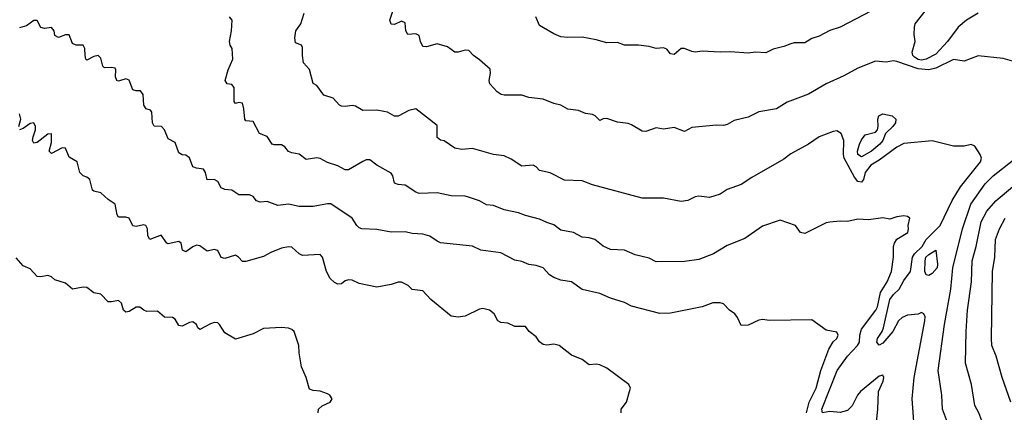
# Model space of a CAD drawing. Header units: metres. Extents: x -46681 to -43747, y -240911 to -237677.
# Tile 397 of 656: x -44111 to -43972, y -240555 to -240500. Entities that reach past the tile are written whole.
import ezdxf

# ---------------------------------------------------------------- set-up
doc = ezdxf.new("R2010")
doc.units = ezdxf.units.M
doc.layers.add('CONTOUR_INDEX', color=1, linetype='Continuous')
doc.layers.add('CONTOUR_INTER', color=3, linetype='Continuous')

msp = doc.modelspace()

# ---------------------------------------------------------------- linework, layer by layer
at = {"layer": 'CONTOUR_INDEX'}
for points, elevation in [([(-43989.6, -240498.12), (-43995.1, -240500.99), (-43996.6, -240501.48), (-43998.1, -240502.28), (-43999.1, -240502.6), (-44000.1, -240503.21), (-44001.6, -240503.23), (-44002.1, -240503.35), (-44003.1, -240503.75), (-44004.6, -240504.11), (-44005.6, -240504.61), (-44007.1, -240504.54), (-44008.1, -240504.67), (-44010.6, -240504.47), (-44012.1, -240504.54), (-44014.6, -240504.38), (-44015.6, -240504.51), (-44016.1, -240504.45), (-44017.1, -240504.03), (-44017.6, -240504.01), (-44018.6, -240504.88), (-44019.1, -240504.79), (-44019.6, -240504.09), (-44020.1, -240503.93), (-44021.1, -240504), (-44022.1, -240503.71), (-44023.6, -240503.54), (-44025.6, -240503.52), (-44026.6, -240503.16), (-44028.1, -240503.21), (-44029.6, -240502.77), (-44031.6, -240502.41), (-44033.6, -240502.48), (-44034.6, -240502.38), (-44035.6, -240501.94), (-44037.6, -240500.75), (-44038.11, -240499.52)], 85), ([(-43975.6, -240499), (-43977.24, -240500.02), (-43978.42, -240501.02), (-43979.94, -240503.02), (-43981.6, -240504.82), (-43982.97, -240505.52), (-43983.6, -240505.64), (-43984.1, -240505.58), (-43984.6, -240505.24), (-43984.83, -240505.02), (-43984.95, -240504.52), (-43984.53, -240503.02), (-43984.65, -240502.02), (-43984.6, -240501.02), (-43984.5, -240500.52), (-43983.1, -240498.73)], 85), ([(-44111.22, -240515.02), (-44110.92, -240514.02), (-44111.1, -240513.23)], 80), ([(-44026.06, -240555.52), (-44026.07, -240555.02), (-44025.33, -240554.02), (-44024.88, -240552.52), (-44024.77, -240552.02), (-44024.99, -240551.52), (-44028.1, -240549.19), (-44029.1, -240548.71), (-44029.6, -240548.63), (-44030.6, -240548.73), (-44031.6, -240547.96), (-44033.1, -240547.37), (-44034.83, -240546.02), (-44035.6, -240545.82), (-44036.6, -240545.95), (-44037.1, -240545.88), (-44037.6, -240545.5), (-44038.1, -240544.79), (-44039.08, -240544.02), (-44039.6, -240543.31), (-44041.1, -240543.3), (-44042.1, -240542.86), (-44043.1, -240542.76), (-44043.48, -240542.52), (-44044, -240541.52), (-44044.66, -240541.02), (-44045.6, -240540.77), (-44046.1, -240540.86), (-44048.1, -240541.87), (-44049.1, -240541.99), (-44050.1, -240541.84), (-44052.98, -240539.52), (-44054.1, -240538.28), (-44055.6, -240538.07), (-44056.16, -240537.52), (-44057.1, -240537.03), (-44057.6, -240537.03), (-44058.6, -240537.39), (-44060.6, -240537.77), (-44063.1, -240537.25), (-44064.1, -240536.78), (-44064.6, -240536.71), (-44065.1, -240536.88), (-44065.6, -240537.28), (-44066.1, -240537.33), (-44066.6, -240537.1), (-44067.18, -240536.52), (-44067.71, -240535.52), (-44068.3, -240533.52), (-44068.6, -240533.14), (-44071.1, -240533.28), (-44071.6, -240533.04), (-44072.6, -240532.12), (-44073.1, -240532.03), (-44074.1, -240532.24), (-44075.6, -240532.84), (-44076.6, -240533.43), (-44079.1, -240534.11), (-44079.6, -240534.12), (-44080.14, -240533.52), (-44080.6, -240533.23), (-44082.1, -240533.72), (-44082.6, -240533.57), (-44083.1, -240532.56), (-44083.6, -240532.45), (-44084.6, -240532.65), (-44085.6, -240531.9), (-44086.1, -240531.83), (-44086.6, -240532.03), (-44087.6, -240532.77), (-44088.06, -240532.52), (-44088.25, -240531.52), (-44088.6, -240531.3), (-44090.1, -240531.61), (-44090.3, -240531.52), (-44091.1, -240530.42), (-44092.71, -240531.02), (-44092.98, -240530.52), (-44093.03, -240529.52), (-44093.26, -240529.02), (-44093.6, -240528.92), (-44094.6, -240529.19), (-44095.1, -240529.06), (-44095.6, -240528), (-44096.1, -240527.87), (-44097.1, -240527.84), (-44097.29, -240527.52), (-44097.61, -240526.02), (-44098.6, -240525.38), (-44099.6, -240524.43), (-44100.6, -240524.18), (-44100.77, -240524.02), (-44101.17, -240522.52), (-44101.6, -240522.19), (-44102.1, -240522.02), (-44102.6, -240521.56), (-44102.95, -240520.02), (-44104.1, -240519.37), (-44104.6, -240518.12), (-44105.1, -240518.06), (-44106.6, -240518.88), (-44106.92, -240518.52), (-44106.6, -240517.32), (-44106.6, -240516.07), (-44107.1, -240516.12), (-44108.6, -240517.29), (-44109.1, -240517.4), (-44109.25, -240517.02), (-44109.19, -240516.52), (-44108.87, -240515.52), (-44108.87, -240515.02), (-44109.07, -240514.52), (-44109.6, -240514.6), (-44110.6, -240515.33), (-44111.1, -240515.52)], 80), ([(-43971.2, -240566.52), (-43972.52, -240562.52), (-43973.86, -240559.02), (-43974.94, -240557.02), (-43975.53, -240555.52), (-43976.1, -240554.49), (-43976.54, -240551.52), (-43977.38, -240548.52), (-43977.33, -240544.02), (-43977.13, -240541.02), (-43976.55, -240537.02), (-43976.47, -240534.02), (-43975.89, -240532.02), (-43975.19, -240528.52), (-43974.37, -240527.02), (-43973.1, -240525.56), (-43968.93, -240522.02)], 85)]:
    msp.add_lwpolyline(points, dxfattribs=dict(at, elevation=elevation))
at = {"layer": 'CONTOUR_INTER'}
for points, elevation in [([(-43970.1, -240505.98), (-43972.1, -240505.45), (-43975.6, -240505.07), (-43977.6, -240505.82), (-43979.1, -240505.59), (-43981.6, -240506.8), (-43982.6, -240507.03), (-43984.1, -240506.88), (-43987.1, -240505.84), (-43987.6, -240505.77), (-43988.6, -240505.95), (-43990.1, -240505.8), (-43992.6, -240506.78), (-43994.6, -240507.87), (-43997.09, -240509.02), (-43999.6, -240510.45), (-44002.6, -240511.58), (-44004.1, -240512.52), (-44006.6, -240512.98), (-44008.1, -240513.71), (-44010.1, -240514.17), (-44011.1, -240514.76), (-44011.6, -240514.91), (-44012.6, -240514.87), (-44016.1, -240515.2), (-44017.1, -240515.73), (-44018.6, -240515.2), (-44020.1, -240515.44), (-44021.1, -240515.23), (-44022.6, -240515.76), (-44023.1, -240515.71), (-44024.6, -240514.79), (-44025.1, -240514.61), (-44026.6, -240514.41), (-44028.1, -240513.93), (-44028.6, -240513.97), (-44029.1, -240514.2), (-44029.75, -240513.52), (-44030.1, -240513.33), (-44031.1, -240513.18), (-44032.1, -240512.8), (-44033.6, -240512.58), (-44034.6, -240512.04), (-44035.6, -240511.78), (-44037.1, -240511.17), (-44039.1, -240510.95), (-44040.1, -240510.63), (-44042.6, -240510.62), (-44043.03, -240510.52), (-44043.6, -240510.12), (-44044.61, -240509.02), (-44044.72, -240508.52), (-44044.54, -240507.52), (-44044.6, -240506.95), (-44046.1, -240505.6), (-44046.96, -240505.02), (-44047.6, -240504.3), (-44048.1, -240504.26), (-44049.1, -240504.52), (-44049.6, -240504.53), (-44050.6, -240503.8), (-44052.1, -240503.36), (-44053.6, -240503.8), (-44054.1, -240503.72), (-44054.44, -240503.02), (-44054.6, -240502.19), (-44055.1, -240501.93), (-44056.22, -240502.02), (-44056.49, -240501.52), (-44056.6, -240500.4), (-44057.1, -240500.13), (-44058.1, -240500.61), (-44058.6, -240500.59), (-44058.75, -240500.02), (-44058.11, -240498.02)], 84), ([(-43990.3, -240560.02), (-43989.8, -240555.02), (-43989.69, -240552.52), (-43989.05, -240551.02), (-43988.96, -240550.52), (-43989.1, -240550.19), (-43989.6, -240550.32), (-43992.24, -240552.52), (-43992.69, -240553.02), (-43993.42, -240554.52), (-43994.1, -240555.19), (-43995.1, -240555.48), (-43996.6, -240555.35), (-43997.6, -240555.51), (-43997.72, -240555.02), (-43995.56, -240549.52), (-43994.1, -240547.52), (-43992.65, -240546.02), (-43992.39, -240545.52), (-43992.35, -240544.52), (-43992.1, -240543.67), (-43990.08, -240541.02), (-43989.85, -240540.52), (-43989.41, -240538.52), (-43988.46, -240537.02), (-43987.87, -240535.52), (-43987.57, -240533.52), (-43987.57, -240532.02), (-43987.44, -240531.52), (-43987.1, -240530.99), (-43985.53, -240530.02), (-43985.44, -240529.52), (-43985.52, -240529.02), (-43985.28, -240528.02), (-43985.6, -240527.77), (-43986.1, -240527.65), (-43987.1, -240527.81), (-43988.1, -240528.14), (-43989.1, -240527.94), (-43991.1, -240528.23), (-43992.6, -240528.15), (-43994.1, -240528.48), (-43995.1, -240528.42), (-43996.6, -240528.57), (-43997.1, -240528.65), (-44000.1, -240530.17), (-44000.72, -240530.02), (-44001.44, -240529.02), (-44003.6, -240528.26), (-44006.1, -240529.15), (-44008.6, -240530.86), (-44011.1, -240531.84), (-44013.04, -240533.02), (-44015.1, -240533.82), (-44017.1, -240534.12), (-44021.1, -240534.16), (-44022.1, -240533.64), (-44024.1, -240533.18), (-44025.6, -240532.53), (-44027.6, -240532.42), (-44028.6, -240531.98), (-44029.78, -240531.02), (-44030.6, -240530.78), (-44031.6, -240530.7), (-44032.81, -240530.02), (-44034.6, -240529.69), (-44035.6, -240528.94), (-44036.6, -240528.63), (-44037.6, -240528.14), (-44039.6, -240527.63), (-44040.6, -240527.23), (-44042.6, -240526.8), (-44044.1, -240526.2), (-44045.1, -240526.11), (-44046.1, -240525.55), (-44047.64, -240525.02), (-44048.1, -240524.89), (-44050.1, -240524.82), (-44052.1, -240524.4), (-44054.62, -240524.52), (-44055.1, -240524.34), (-44056.6, -240523.34), (-44057.6, -240523.26), (-44058.1, -240523.06), (-44058.34, -240522.02), (-44058.6, -240521.66), (-44060.62, -240520.52), (-44061.6, -240519.73), (-44062.1, -240519.76), (-44062.6, -240519.98), (-44064.6, -240521.18), (-44065.1, -240521.15), (-44066.1, -240520.59), (-44067.6, -240520.12), (-44068.6, -240519.57), (-44069.1, -240519.48), (-44070.6, -240519.71), (-44071.6, -240518.94), (-44072.6, -240518.78), (-44073.1, -240518.57), (-44073.6, -240517.91), (-44074.1, -240517.62), (-44075.1, -240517.65), (-44075.4, -240517.52), (-44076.1, -240516.45), (-44077.2, -240516.02), (-44078.1, -240514.33), (-44079.1, -240514.22), (-44079.26, -240514.02), (-44079.38, -240512.52), (-44079.6, -240511.72), (-44080.1, -240511.63), (-44080.6, -240511.8), (-44080.77, -240511.52), (-44080.75, -240509.52), (-44081.1, -240509.08), (-44081.77, -240509.02), (-44082.02, -240508.52), (-44081.64, -240507.02), (-44080.96, -240505.52), (-44081.04, -240504.02), (-44081.35, -240503.52), (-44081.44, -240503.02), (-44081.14, -240501.52), (-44081.07, -240500.02), (-44081.42, -240499.52)], 82), ([(-43984.61, -240558.02), (-43984.96, -240553.52), (-43984.66, -240550.52), (-43983.14, -240542.52), (-43983.1, -240541.93), (-43983.28, -240541.52), (-43983.6, -240541.35), (-43984.1, -240541.57), (-43985.6, -240541.69), (-43986.35, -240542.02), (-43986.85, -240542.52), (-43987.67, -240544.02), (-43989.1, -240545.67), (-43989.6, -240545.97), (-43989.94, -240545.52), (-43989.84, -240545.02), (-43989.17, -240544.02), (-43989.01, -240543.52), (-43988.12, -240539.52), (-43987.6, -240538.77), (-43986.76, -240538.02), (-43986.1, -240536.79), (-43985.16, -240535.52), (-43984.9, -240533.52), (-43984.63, -240533.02), (-43983.55, -240532.02), (-43982.96, -240531.02), (-43980.97, -240529.02), (-43979.3, -240525.52), (-43978.1, -240523.55), (-43975.3, -240520.02), (-43975.13, -240519.52), (-43975.31, -240519.02), (-43976.1, -240517.84), (-43976.6, -240517.6), (-43977.6, -240517.81), (-43979.1, -240517.81), (-43982.1, -240517.06), (-43986.1, -240517.43), (-43987.1, -240517.95), (-43989.6, -240519.82), (-43990.77, -240520.52), (-43991.57, -240521.52), (-43991.82, -240522.52), (-43992.1, -240522.89), (-43992.6, -240522.8), (-43993.1, -240522.22), (-43994.53, -240519.52), (-43994.64, -240519.02), (-43994.58, -240517.02), (-43994.97, -240516.02), (-43995.6, -240515.67), (-43996.1, -240515.75), (-43998.1, -240516.52), (-43999.6, -240517.55), (-44002.1, -240518.91), (-44003.1, -240519.67), (-44007.6, -240522.23), (-44009.1, -240523.25), (-44011.1, -240523.94), (-44012.1, -240524.62), (-44013.6, -240525.07), (-44015.1, -240524.91), (-44015.6, -240525), (-44016.64, -240525.52), (-44017.6, -240525.65), (-44020.1, -240525.15), (-44023.1, -240525.16), (-44030.1, -240523.29), (-44031.6, -240522.72), (-44034.1, -240522.64), (-44036.1, -240521.58), (-44037.6, -240521.25), (-44038.1, -240520.72), (-44038.51, -240520.52), (-44040.1, -240520.67), (-44041.6, -240519.67), (-44042.6, -240519.19), (-44044.1, -240518.98), (-44047.1, -240518.16), (-44048.6, -240518.29), (-44049.6, -240518.08), (-44051.1, -240517.09), (-44051.6, -240516.98), (-44052.1, -240516.61), (-44052.1, -240514.91), (-44055.1, -240512.55), (-44056.1, -240512.78), (-44057.6, -240513.57), (-44058.1, -240513.57), (-44059.1, -240513.03), (-44059.6, -240512.91), (-44060.6, -240512.74), (-44062.6, -240512.77), (-44063.6, -240512.18), (-44064.1, -240512.09), (-44065.1, -240512.23), (-44065.6, -240512.17), (-44065.87, -240512.02), (-44066.76, -240511.02), (-44068.1, -240510.61), (-44069.1, -240509.24), (-44069.6, -240508.95), (-44070.1, -240506.99), (-44070.97, -240506.02), (-44071.13, -240505.02), (-44071.1, -240503.85), (-44071.26, -240503.52), (-44072.1, -240503.21), (-44072.19, -240502.52), (-44072.04, -240501.52), (-44071.33, -240500.52), (-44070.89, -240499.02)], 83), ([(-43999.86, -240555.52), (-43999.5, -240554.02), (-43998.51, -240552.02), (-43997.85, -240549.52), (-43996.71, -240546.52), (-43996.1, -240545.49), (-43995.58, -240545.02), (-43995.38, -240544.52), (-43995.6, -240544.12), (-43997.1, -240543.81), (-43999.1, -240542.35), (-44005.1, -240542.45), (-44006.1, -240542.33), (-44006.6, -240542.43), (-44008.1, -240543.14), (-44009.1, -240543.18), (-44009.63, -240542.02), (-44010.01, -240541.52), (-44010.78, -240541.02), (-44011.6, -240540.1), (-44012.1, -240539.97), (-44013.1, -240539.99), (-44014.6, -240540.53), (-44019.1, -240541.43), (-44020.6, -240541.46), (-44024.6, -240540.44), (-44025.6, -240539.91), (-44027.6, -240539.31), (-44029.1, -240538.63), (-44031.6, -240538.1), (-44033.1, -240536.98), (-44034.6, -240536.77), (-44035.6, -240536.41), (-44036.19, -240536.02), (-44037.1, -240535), (-44038.1, -240534.67), (-44039.1, -240534.56), (-44040.1, -240534.12), (-44041.1, -240533.92), (-44043.1, -240532.91), (-44045.9, -240532.52), (-44047.1, -240531.96), (-44051.6, -240531.47), (-44052.1, -240531.25), (-44053.1, -240530.53), (-44054.1, -240530.27), (-44055.6, -240530.16), (-44056.6, -240529.94), (-44058.6, -240529.96), (-44060.6, -240529.6), (-44062.71, -240529.52), (-44063.1, -240529.37), (-44063.44, -240529.02), (-44064.1, -240527.98), (-44067.1, -240525.97), (-44067.6, -240525.95), (-44069.6, -240526.37), (-44071.6, -240526.33), (-44073.1, -240526.03), (-44074.6, -240526.22), (-44076.1, -240525.64), (-44077.1, -240525.73), (-44077.6, -240525.53), (-44078.1, -240524.92), (-44078.6, -240524.7), (-44080.1, -240524.68), (-44081.1, -240524.04), (-44082.1, -240523.95), (-44082.6, -240523.7), (-44083.1, -240522.83), (-44083.6, -240522.52), (-44084.6, -240522.56), (-44084.84, -240521.52), (-44085.1, -240521.07), (-44086.1, -240520.94), (-44086.6, -240520.74), (-44087.1, -240519.48), (-44087.6, -240519.1), (-44088.1, -240519.03), (-44088.6, -240518.74), (-44089.1, -240517.31), (-44090.1, -240516.79), (-44090.63, -240515.52), (-44091.06, -240515.02), (-44092.1, -240515), (-44092.31, -240514.52), (-44092.4, -240513.02), (-44092.6, -240512.74), (-44093.23, -240512.52), (-44093.54, -240512.02), (-44093.61, -240510.52), (-44094, -240510.02), (-44094.6, -240510.01), (-44095.1, -240509.84), (-44095.6, -240508.49), (-44096.1, -240508.3), (-44097.1, -240508.63), (-44097.35, -240508.52), (-44097.56, -240508.02), (-44097.51, -240507.02), (-44097.6, -240506.79), (-44098.1, -240506.68), (-44099.1, -240506.76), (-44099.33, -240506.52), (-44099.6, -240505.4), (-44099.97, -240505.02), (-44100.6, -240505.15), (-44101.6, -240505.66), (-44101.73, -240505.52), (-44101.82, -240505.02), (-44101.88, -240504.02), (-44102.1, -240503.54), (-44103.1, -240503.56), (-44103.6, -240503.33), (-44104.1, -240502.06), (-44104.6, -240502.08), (-44105.6, -240502.45), (-44106.1, -240502.16), (-44106.23, -240501.52), (-44106.6, -240501.05), (-44107.6, -240501.17), (-44108.1, -240501.04), (-44108.6, -240500.05), (-44109.1, -240500.07), (-44110.1, -240500.82), (-44111.1, -240501.07)], 81), ([(-43989.64, -240513.52), (-43989.1, -240513.26), (-43987.77, -240513.52), (-43987.26, -240514.02), (-43987.3, -240514.52), (-43987.65, -240515.02), (-43988.71, -240516.02), (-43989.09, -240517.02), (-43989.53, -240517.52), (-43990.67, -240518.52), (-43992.1, -240519.35), (-43992.64, -240519.02), (-43992.68, -240518.52), (-43992.37, -240517.52), (-43992.1, -240516.91), (-43991.6, -240516.24), (-43990.1, -240515.86), (-43989.82, -240515.52), (-43989.73, -240515.02), (-43989.8, -240514.02), (-43989.64, -240513.52)], 84), ([(-43971.3, -240581.02), (-43972.48, -240578.52), (-43975.05, -240574.02), (-43975.89, -240572.02), (-43976.45, -240569.52), (-43976.96, -240568.02), (-43977.66, -240566.52), (-43977.77, -240565.52), (-43978.48, -240562.52), (-43979.95, -240558.02), (-43980.09, -240556.52), (-43980.65, -240555.02), (-43980.77, -240553.02), (-43981.28, -240549.52), (-43980.36, -240543.02), (-43979.49, -240538.02), (-43979.19, -240535.02), (-43977.83, -240529.52), (-43976.64, -240526.02), (-43974.6, -240523.14), (-43973.51, -240522.02), (-43970.6, -240519.77)], 84), ([(-43971, -240554.02), (-43972.2, -240550.52), (-43973.05, -240547.52), (-43973.66, -240546.02), (-43973.75, -240545.02), (-43973.58, -240535.52), (-43973.25, -240533.52), (-43973.16, -240531.02), (-43972.6, -240529.52), (-43971.81, -240528.02)], 86), ([(-43981.61, -240532.52), (-43981.38, -240534.52), (-43981.42, -240535.02), (-43982.1, -240535.84), (-43982.6, -240536.12), (-43982.97, -240536.02), (-43983.16, -240535.52), (-43983.11, -240534.02), (-43982.99, -240533.52), (-43982.6, -240533.13), (-43981.61, -240532.52)], 84), ([(-44068.88, -240555.52), (-44068.87, -240555.02), (-44068.32, -240554.52), (-44067.2, -240554.02), (-44066.93, -240553.52), (-44067.27, -240553.02), (-44067.6, -240552.82), (-44068.6, -240552.44), (-44069.6, -240552.34), (-44070.1, -240552.17), (-44070.19, -240552.02), (-44070.58, -240550.52), (-44071.27, -240549.02), (-44071.6, -240547.02), (-44071.62, -240546.02), (-44072.31, -240544.02), (-44072.6, -240543.76), (-44073.1, -240543.55), (-44074.1, -240543.47), (-44076.6, -240543.61), (-44078.1, -240544.37), (-44080.6, -240545.09), (-44082.1, -240544.19), (-44082.83, -240543.02), (-44083.1, -240542.8), (-44083.6, -240542.75), (-44084.1, -240542.92), (-44085.6, -240543.75), (-44085.92, -240543.52), (-44086.1, -240543.01), (-44086.6, -240542.67), (-44087.1, -240542.76), (-44088.1, -240543.26), (-44088.6, -240543.19), (-44089.1, -240542.28), (-44089.48, -240542.02), (-44090.6, -240541.98), (-44091.6, -240541.16), (-44093.1, -240541.2), (-44093.55, -240541.02), (-44094.1, -240540.57), (-44094.6, -240540.59), (-44095.6, -240541.19), (-44096.1, -240541.31), (-44096.42, -240541.02), (-44096.68, -240540.02), (-44097.1, -240539.62), (-44098.1, -240539.84), (-44098.6, -240539.82), (-44099.6, -240538.74), (-44100.6, -240538.54), (-44101.6, -240537.8), (-44102.1, -240537.76), (-44103.6, -240538.02), (-44104.6, -240537.21), (-44106.1, -240536.73), (-44106.6, -240536.3), (-44107.1, -240536.1), (-44108.1, -240536.3), (-44108.6, -240536.24), (-44109.6, -240535.15), (-44110.6, -240534.76), (-44111.6, -240533.62)], 79)]:
    msp.add_lwpolyline(points, dxfattribs=dict(at, elevation=elevation))

doc.saveas('drawing.dxf')
